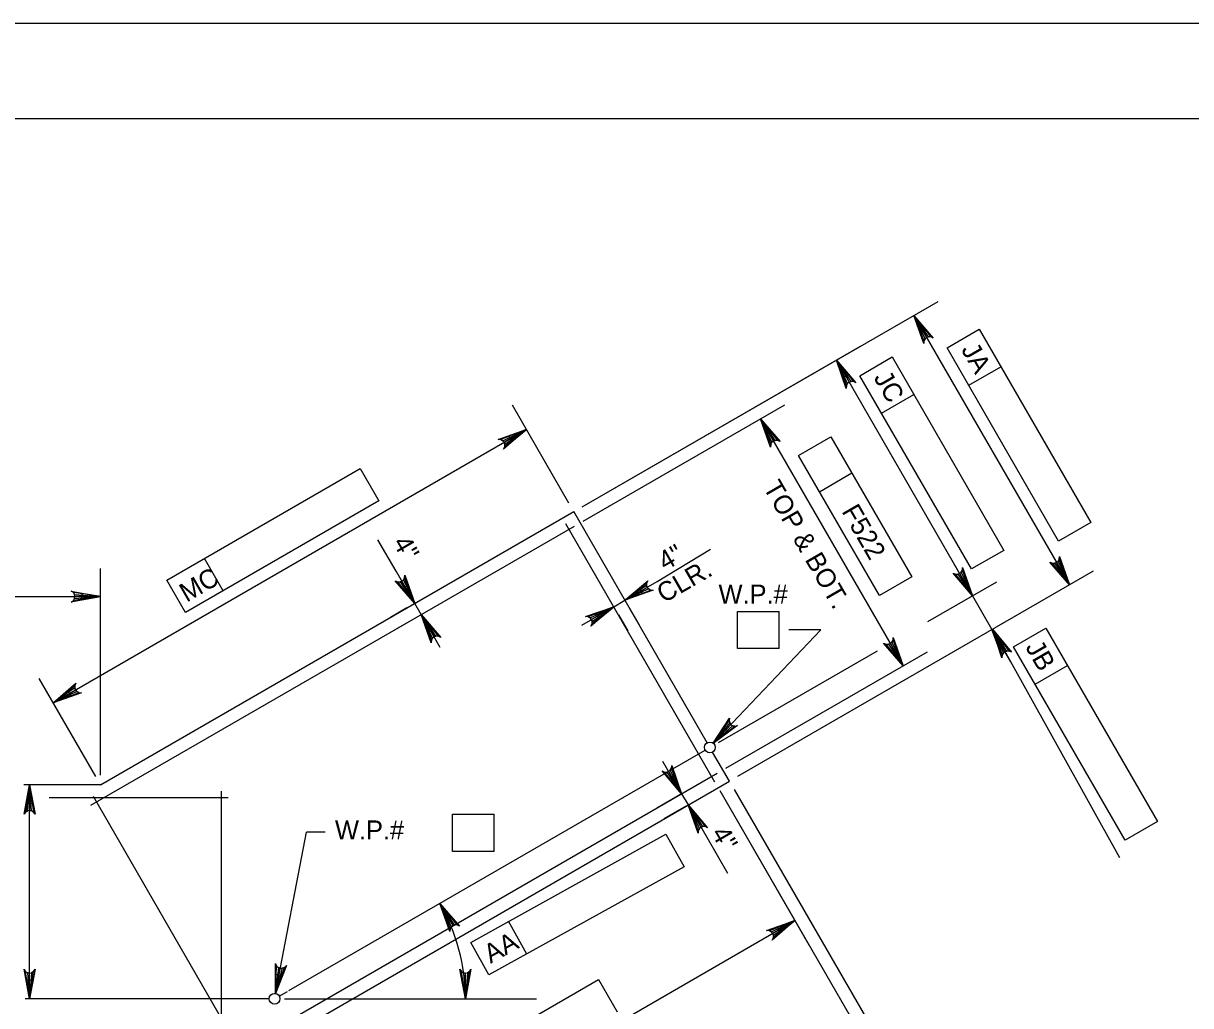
# Model space of a CAD drawing. Extents: x 638340 to 640242, y 295465 to 298435.
# Drawn here: x 639654.7 to 639838.9, y 298280.4 to 298435.5 of the extents above; entities that cross this region are included whole.
import ezdxf

# ---------------------------------------------------------------- set-up
doc = ezdxf.new("R2010")
doc.units = 0
for name, color, linetype in [('2', 7, 'Continuous'), ('Level 10', 7, 'Continuous'), ('Level 4', 7, 'Continuous'), ('Level 6', 7, 'Continuous'), ('PLT-BNDY', 7, 'Continuous')]:
    doc.layers.add(name, color=color, linetype=linetype)

msp = doc.modelspace()

# ---------------------------------------------------------------- linework, layer by layer
at = {"layer": '2'}
msp.add_line((639316.46, 298420.46), (640102.46, 298420.46), dxfattribs=at)
at = {"layer": 'Level 10'}
for p, q in [((639666.87, 298315.26), (639741.56, 298358.38)), ((639762.63, 298321.89), (639741.56, 298358.38)), ((639696.58, 298282.78), (639762.32, 298320.73)), ((639766.12, 298315.84), (639763.47, 298320.42)), ((639688.01, 298270.74), (639766.12, 298315.84)), ((639666.87, 298315.26), (639654.75, 298315.26)), ((639695.08, 298281.91), (639696.36, 298282.65)), ((639693.49, 298281.49), (639654.98, 298281.49))]:
    msp.add_line(p, q, dxfattribs=at)
at = {"layer": 'Level 4'}
for p, q in [((639742.89, 298359.15), (639799.05, 298391.57)), ((639795.23, 298389.36), (639819.78, 298346.82)), ((639800.47, 298384.24), (639805.57, 298387.18)), ((639805.57, 298387.18), (639823.19, 298356.67)), ((639742.89, 298359.15), (639786.84, 298384.52)), ((639818.09, 298353.72), (639800.47, 298384.24)), ((639783.01, 298382.31), (639803.02, 298347.64)), ((639786.71, 298379.84), (639791.82, 298382.79)), ((639791.82, 298382.79), (639809.44, 298352.27)), ((639803.89, 298378.32), (639808.99, 298381.26)), ((639804.33, 298349.33), (639786.71, 298379.84)), ((639790.13, 298373.92), (639795.24, 298376.87)), ((639740.79, 298359.71), (639731.87, 298375.17)), ((639743.03, 298356.86), (639774.87, 298375.25)), ((639771.04, 298373.04), (639793.55, 298334.04)), ((639659.39, 298328.22), (639734.07, 298371.34)), ((639777.05, 298367.23), (639782.15, 298370.17)), ((639782.15, 298370.17), (639794.9, 298348.1)), ((639789.79, 298345.15), (639777.05, 298367.23)), ((639677.35, 298347.55), (639707.86, 298365.17)), ((639707.86, 298365.17), (639710.81, 298360.07)), ((639780.34, 298361.53), (639785.44, 298364.48)), ((639710.81, 298360.07), (639680.29, 298342.45)), ((639823.19, 298356.67), (639818.09, 298353.72)), ((639713.52, 298348.99), (639710.66, 298353.95)), ((639686.21, 298345.87), (639683.26, 298350.97)), ((639754.74, 298347.34), (639763.15, 298352.48)), ((639809.44, 298352.27), (639804.33, 298349.33)), ((639666.87, 298316.79), (639666.87, 298349.4)), ((639716.47, 298343.89), (639713.52, 298348.99)), ((639767.45, 298316.61), (639823.61, 298349.03)), ((639804.5, 298345.09), (639801.55, 298350.19)), ((639680.29, 298342.45), (639677.35, 298347.55)), ((639749.64, 298344.39), (639754.74, 298347.34)), ((639794.9, 298348.1), (639789.79, 298345.15)), ((639797.46, 298341.03), (639808.33, 298347.3)), ((639492.96, 298344.98), (639666.87, 298344.98)), ((639717.49, 298342.12), (639716.47, 298343.89)), ((639747.86, 298343.37), (639742.76, 298340.42)), ((639747.86, 298343.37), (639749.63, 298344.39)), ((639804.5, 298345.09), (639807.57, 298339.77)), ((639715.21, 298343.17), (639712.64, 298341.68)), ((639717.49, 298342.12), (639720.43, 298337.01)), ((639748.61, 298342.08), (639750.07, 298339.54)), ((639750.38, 298343.11), (639751.84, 298340.56)), ((639767.4, 298342.64), (639773.98, 298342.64)), ((639767.4, 298336.75), (639767.4, 298342.64)), ((639773.98, 298336.75), (639773.98, 298342.64)), ((639808.9, 298340.54), (639811.39, 298341.98)), ((639716.24, 298341.39), (639713.66, 298339.91)), ((639763.58, 298321.83), (639780.57, 298339.74)), ((639780.57, 298339.74), (639775.48, 298339.74)), ((639807.64, 298339.81), (639827.72, 298303.79)), ((639810.96, 298337.05), (639816.07, 298339.99)), ((639816.07, 298339.99), (639833.68, 298309.48)), ((639764.38, 298321.92), (639789.48, 298336.42)), ((639765.54, 298317.87), (639797.38, 298336.25)), ((639773.98, 298336.75), (639767.4, 298336.75)), ((639809.04, 298337.22), (639810.51, 298334.66)), ((639828.58, 298306.53), (639810.96, 298337.05)), ((639814.38, 298331.13), (639819.48, 298334.08)), ((639666.11, 298316.59), (639657.18, 298332.05)), ((639758.59, 298313.85), (639755.64, 298318.96)), ((639655.67, 298281.49), (639655.67, 298315.26)), ((639758.59, 298313.85), (639759.61, 298312.08)), ((639764.6, 298314.37), (639789.22, 298271.73)), ((639764.6, 298314.37), (639778.68, 298289.99)), ((639766.89, 298314.51), (639810.3, 298239.31)), ((639758.32, 298313.7), (639754.76, 298311.64)), ((639759.61, 298312.08), (639762.56, 298306.98)), ((639722.43, 298310.63), (639729.01, 298310.63)), ((639722.43, 298304.73), (639722.43, 298310.63)), ((639729.01, 298304.73), (639729.01, 298310.63)), ((639759.34, 298311.93), (639755.78, 298309.87)), ((639833.68, 298309.48), (639828.58, 298306.53)), ((639694.46, 298282.32), (639699.39, 298307.79)), ((639702.33, 298307.79), (639699.39, 298307.79)), ((639725.3, 298290.39), (639756.11, 298307.48)), ((639756.11, 298307.48), (639758.97, 298302.33)), ((639762.56, 298306.98), (639765.83, 298301.3)), ((639729.01, 298304.73), (639722.43, 298304.73)), ((639758.97, 298302.33), (639728.16, 298285.24)), ((639701.9, 298250.77), (639776.47, 298293.82)), ((639734.13, 298288.55), (639731.27, 298293.71)), ((639728.16, 298285.24), (639725.3, 298290.39)), ((639723.4, 298271.8), (639745.47, 298284.54)), ((639745.47, 298284.54), (639748.42, 298279.44)), ((639695.88, 298281.49), (639735.7, 298281.49))]:
    msp.add_line(p, q, dxfattribs=at)
for points in [[(639797.13, 298387.06), (639796.27, 298386.56), (639795.23, 298389.36)], [(639784.91, 298380), (639784.06, 298379.51), (639783.01, 298382.31)], [(639772.94, 298370.73), (639772.09, 298370.24), (639771.04, 298373.04)], [(639731.28, 298370.29), (639731.77, 298369.44), (639734.08, 298371.34)], [(639818.74, 298349.62), (639817.89, 298349.13), (639819.78, 298346.82)], [(639803.45, 298347.88), (639802.6, 298347.39), (639804.5, 298345.09)], [(639663.92, 298345.47), (639663.92, 298344.48), (639666.87, 298344.98)], [(639715.42, 298346.69), (639714.56, 298346.2), (639716.47, 298343.89)], [(639751.94, 298346.29), (639752.43, 298345.44), (639749.63, 298344.39)], [(639745.06, 298342.32), (639745.56, 298341.47), (639747.86, 298343.37)], [(639719.39, 298339.81), (639718.54, 298339.32), (639717.49, 298342.12)], [(639809.47, 298337.46), (639808.61, 298336.97), (639807.57, 298339.77)], [(639792.51, 298336.84), (639791.66, 298336.35), (639793.55, 298334.04)], [(639661.69, 298330.12), (639662.19, 298329.27), (639659.39, 298328.22)], [(639765.96, 298323.62), (639765.25, 298324.3), (639763.58, 298321.82)], [(639757.54, 298316.65), (639756.69, 298316.16), (639758.59, 298313.85)], [(639656.16, 298312.31), (639655.18, 298312.31), (639655.67, 298315.26)], [(639761.51, 298309.77), (639760.66, 298309.28), (639759.61, 298312.08)], [(639773.67, 298292.77), (639774.16, 298291.92), (639776.47, 298293.82)], [(639656.16, 298284.43), (639655.18, 298284.43), (639655.67, 298281.49)], [(639695.5, 298285.13), (639694.53, 298285.31), (639694.46, 298282.33)]]:
    msp.add_lwpolyline(points, close=True, dxfattribs=at)
for points in [[(639795.23, 298389.36), (639798.31, 298385.77), (639797.91, 298385.96), (639797.55, 298385.96), (639797.25, 298385.85), (639797.01, 298385.65), (639796.83, 298385.33), (639796.8, 298384.9), (639795.23, 298389.36), (639796.83, 298385.33), (639797.01, 298385.65), (639795.23, 298389.36), (639797.25, 298385.85), (639797.55, 298385.96), (639795.23, 298389.36), (639797.91, 298385.96)], [(639783.01, 298382.31), (639786.09, 298378.71), (639785.69, 298378.9), (639785.33, 298378.9), (639785.03, 298378.79), (639784.79, 298378.59), (639784.61, 298378.28), (639784.58, 298377.84), (639783.01, 298382.31), (639784.61, 298378.28), (639784.79, 298378.59), (639783.01, 298382.31), (639785.03, 298378.79), (639785.33, 298378.9), (639783.01, 298382.31), (639785.69, 298378.9)], [(639771.04, 298373.04), (639774.12, 298369.44), (639773.73, 298369.63), (639773.37, 298369.63), (639773.07, 298369.52), (639772.82, 298369.32), (639772.65, 298369.01), (639772.61, 298368.57), (639771.04, 298373.04), (639772.65, 298369.01), (639772.82, 298369.32), (639771.04, 298373.04), (639773.07, 298369.52), (639773.37, 298369.63), (639771.04, 298373.04), (639773.73, 298369.63)], [(639734.07, 298371.34), (639730.48, 298368.26), (639730.67, 298368.66), (639730.67, 298369.02), (639730.56, 298369.32), (639730.36, 298369.56), (639730.04, 298369.74), (639729.61, 298369.77), (639734.07, 298371.34), (639730.04, 298369.74), (639730.36, 298369.56), (639734.07, 298371.34), (639730.56, 298369.32), (639730.67, 298369.02), (639734.07, 298371.34), (639730.67, 298368.66)], [(639819.78, 298346.82), (639816.7, 298350.42), (639817.1, 298350.23), (639817.46, 298350.23), (639817.76, 298350.34), (639818, 298350.54), (639818.18, 298350.85), (639818.22, 298351.29), (639819.78, 298346.82), (639818.18, 298350.85), (639818, 298350.54), (639819.78, 298346.82), (639817.76, 298350.34), (639817.46, 298350.23), (639819.78, 298346.82), (639817.1, 298350.23)], [(639804.5, 298345.09), (639801.42, 298348.68), (639801.81, 298348.49), (639802.17, 298348.49), (639802.47, 298348.6), (639802.71, 298348.8), (639802.89, 298349.12), (639802.93, 298349.55), (639804.5, 298345.09), (639802.89, 298349.12), (639802.71, 298348.8), (639804.5, 298345.09), (639802.47, 298348.6), (639802.17, 298348.49), (639804.5, 298345.09), (639801.81, 298348.49)], [(639716.47, 298343.89), (639713.38, 298347.48), (639713.78, 298347.29), (639714.14, 298347.29), (639714.44, 298347.4), (639714.68, 298347.6), (639714.86, 298347.92), (639714.89, 298348.35), (639716.47, 298343.89), (639714.86, 298347.92), (639714.68, 298347.6), (639716.47, 298343.89), (639714.44, 298347.4), (639714.14, 298347.29), (639716.47, 298343.89), (639713.78, 298347.29)], [(639749.64, 298344.39), (639753.23, 298347.47), (639753.04, 298347.08), (639753.04, 298346.72), (639753.15, 298346.42), (639753.35, 298346.18), (639753.67, 298346), (639754.1, 298345.96), (639749.64, 298344.39), (639753.67, 298346), (639753.35, 298346.18), (639749.64, 298344.39), (639753.15, 298346.42), (639753.04, 298346.72), (639749.64, 298344.39), (639753.04, 298347.08)], [(639666.87, 298344.98), (639662.22, 298344.1), (639662.58, 298344.35), (639662.76, 298344.66), (639662.82, 298344.98), (639662.76, 298345.29), (639662.58, 298345.6), (639662.22, 298345.85), (639666.87, 298344.98), (639662.58, 298345.6), (639662.76, 298345.29), (639666.87, 298344.98), (639662.82, 298344.98), (639662.76, 298344.66), (639666.87, 298344.98), (639662.58, 298344.35)], [(639747.86, 298343.37), (639744.27, 298340.29), (639744.46, 298340.68), (639744.46, 298341.05), (639744.35, 298341.34), (639744.15, 298341.59), (639743.83, 298341.76), (639743.4, 298341.8), (639747.86, 298343.37), (639743.83, 298341.76), (639744.15, 298341.59), (639747.86, 298343.37), (639744.35, 298341.34), (639744.46, 298341.05), (639747.86, 298343.37), (639744.46, 298340.68)], [(639717.49, 298342.12), (639720.57, 298338.52), (639720.18, 298338.71), (639719.81, 298338.71), (639719.52, 298338.6), (639719.27, 298338.4), (639719.09, 298338.09), (639719.06, 298337.65), (639717.49, 298342.12), (639719.09, 298338.09), (639719.27, 298338.4), (639717.49, 298342.12), (639719.52, 298338.6), (639719.81, 298338.71), (639717.49, 298342.12), (639720.18, 298338.71)], [(639807.64, 298339.81), (639810.67, 298336.17), (639810.28, 298336.37), (639809.92, 298336.37), (639809.62, 298336.27), (639809.37, 298336.07), (639809.19, 298335.76), (639809.15, 298335.32), (639807.64, 298339.81), (639809.19, 298335.76), (639809.37, 298336.07), (639807.64, 298339.81), (639809.62, 298336.27), (639809.92, 298336.37), (639807.64, 298339.81), (639810.28, 298336.37)], [(639793.55, 298334.04), (639790.47, 298337.63), (639790.87, 298337.45), (639791.23, 298337.44), (639791.53, 298337.55), (639791.77, 298337.76), (639791.95, 298338.07), (639791.98, 298338.51), (639793.55, 298334.04), (639791.95, 298338.07), (639791.77, 298337.76), (639793.55, 298334.04), (639791.53, 298337.55), (639791.23, 298337.44), (639793.55, 298334.04), (639790.87, 298337.45)], [(639659.39, 298328.22), (639662.98, 298331.3), (639662.79, 298330.91), (639662.79, 298330.55), (639662.9, 298330.25), (639663.1, 298330.01), (639663.42, 298329.83), (639663.85, 298329.79), (639659.39, 298328.22), (639663.42, 298329.83), (639663.1, 298330.01), (639659.39, 298328.22), (639662.9, 298330.25), (639662.79, 298330.55), (639659.39, 298328.22), (639662.79, 298330.91)], [(639763.58, 298321.83), (639766.15, 298325.8), (639766.08, 298325.37), (639766.18, 298325.02), (639766.37, 298324.77), (639766.63, 298324.59), (639766.99, 298324.51), (639767.42, 298324.6), (639763.58, 298321.83), (639766.99, 298324.51), (639766.63, 298324.59), (639763.58, 298321.83), (639766.37, 298324.77), (639766.18, 298325.02), (639763.58, 298321.83), (639766.08, 298325.37)], [(639758.59, 298313.85), (639755.51, 298317.44), (639755.9, 298317.26), (639756.26, 298317.26), (639756.56, 298317.37), (639756.8, 298317.57), (639756.98, 298317.88), (639757.02, 298318.32), (639758.59, 298313.85), (639756.98, 298317.88), (639756.8, 298317.57), (639758.59, 298313.85), (639756.56, 298317.37), (639756.26, 298317.26), (639758.59, 298313.85), (639755.9, 298317.26)], [(639655.67, 298315.26), (639656.54, 298310.61), (639656.29, 298310.96), (639655.98, 298311.15), (639655.67, 298311.2), (639655.36, 298311.15), (639655.04, 298310.96), (639654.8, 298310.61), (639655.67, 298315.26), (639655.04, 298310.96), (639655.36, 298311.15), (639655.67, 298315.26), (639655.67, 298311.2), (639655.98, 298311.15), (639655.67, 298315.26), (639656.29, 298310.96)], [(639759.61, 298312.08), (639762.69, 298308.49), (639762.3, 298308.67), (639761.93, 298308.68), (639761.64, 298308.57), (639761.39, 298308.37), (639761.22, 298308.05), (639761.18, 298307.62), (639759.61, 298312.08), (639761.22, 298308.05), (639761.39, 298308.37), (639759.61, 298312.08), (639761.64, 298308.57), (639761.93, 298308.68), (639759.61, 298312.08), (639762.3, 298308.67)], [(639720.42, 298296.54), (639723.5, 298292.95), (639723.11, 298293.14), (639722.75, 298293.14), (639722.45, 298293.03), (639722.2, 298292.83), (639722.03, 298292.51), (639721.99, 298292.08), (639720.42, 298296.54), (639722.03, 298292.51), (639722.2, 298292.83), (639720.42, 298296.54), (639722.45, 298293.03), (639722.75, 298293.14), (639720.42, 298296.54), (639723.11, 298293.14)], [(639776.47, 298293.82), (639772.87, 298290.74), (639773.06, 298291.14), (639773.07, 298291.5), (639772.96, 298291.8), (639772.75, 298292.04), (639772.44, 298292.22), (639772, 298292.25), (639776.47, 298293.82), (639772.44, 298292.22), (639772.75, 298292.04), (639776.47, 298293.82), (639772.96, 298291.8), (639773.07, 298291.5), (639776.47, 298293.82), (639773.06, 298291.14)], [(639694.46, 298282.32), (639694.48, 298287.05), (639694.66, 298286.65), (639694.93, 298286.41), (639695.23, 298286.3), (639695.54, 298286.29), (639695.88, 298286.42), (639696.2, 298286.72), (639694.46, 298282.32), (639695.88, 298286.42), (639695.54, 298286.29), (639694.46, 298282.32), (639695.23, 298286.3), (639694.93, 298286.41), (639694.46, 298282.32), (639694.66, 298286.65)], [(639655.67, 298281.49), (639654.8, 298286.14), (639655.04, 298285.78), (639655.36, 298285.6), (639655.67, 298285.54), (639655.98, 298285.6), (639656.29, 298285.78), (639656.54, 298286.14), (639655.67, 298281.49), (639656.29, 298285.78), (639655.98, 298285.6), (639655.67, 298281.49), (639655.67, 298285.54), (639655.36, 298285.6), (639655.67, 298281.49), (639655.04, 298285.78)], [(639724.45, 298281.49), (639723.58, 298286.14), (639723.83, 298285.78), (639724.14, 298285.6), (639724.45, 298285.54), (639724.77, 298285.6), (639725.08, 298285.78), (639725.33, 298286.14), (639724.45, 298281.49), (639725.08, 298285.78), (639724.77, 298285.6), (639724.45, 298281.49), (639724.45, 298285.54), (639724.14, 298285.6), (639724.45, 298281.49), (639723.83, 298285.78)]]:
    msp.add_lwpolyline(points, dxfattribs=at)
for centre in [(639763.05, 298321.16), (639694.34, 298281.49)]:
    msp.add_circle(centre, 0.849, dxfattribs=at)
msp.add_arc((639694.34, 298281.49), 30.12, 0.0017, 29.9999, dxfattribs=at)
at = {"layer": 'Level 6'}
for p, q in [((639763.84, 298315.7), (639740.3, 298356.47)), ((639665.36, 298312.02), (639741.7, 298356.09)), ((639687.87, 298273.03), (639764.21, 298317.1)), ((639685.96, 298271.76), (639685.96, 298314.23)), ((639686.99, 298313.21), (639658.78, 298313.21)), ((639689.27, 298272.65), (639665.74, 298313.42))]:
    msp.add_line(p, q, dxfattribs=at)
at = {"layer": 'PLT-BNDY'}
msp.add_lwpolyline([(639276.46, 298435.46), (640117.46, 298435.46), (640117.46, 297841.46), (639276.46, 297841.46)], close=True, dxfattribs=at)

# ---------------------------------------------------------------- texts
at = {"layer": 'Level 4'}
for s, rotation, p in [('JA', 300, (639802.63, 298383.95)), ('JC', 300, (639788.82, 298379.52)), ('TOP & BOT.', 300, (639771.39, 298362.22)), ('F522', 300, (639783.77, 298358.43)), ('4"', 300, (639712.91, 298353.48)), ('4"', 30, (639755.99, 298348.98)), ('MC', 30, (639680.45, 298344)), ('CLR.', 30, (639755.78, 298343.87)), ('JB', 300, (639812.77, 298336.99)), ('4"', 300, (639763.17, 298307.63)), ('AA', 29.0163, (639728.43, 298286.99))]:
    msp.add_text(s, height=3, rotation=rotation, dxfattribs=at).set_placement(p)
for p in [(639764.41, 298343.86), (639703.87, 298306.63)]:
    msp.add_text('W.P.#', height=3, dxfattribs=at).set_placement(p)

doc.saveas('drawing.dxf')
